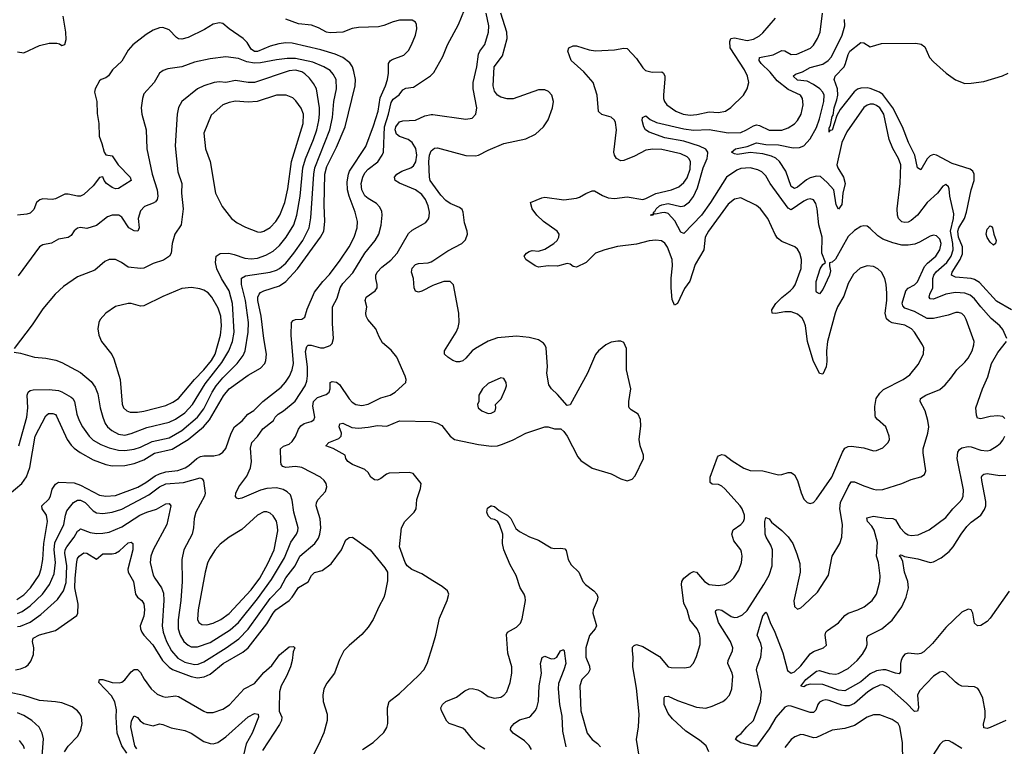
# Model space of a CAD drawing. Header units: inches. Extents: x 1649636 to 1815363, y 506543 to 641975.
# Tile 408 of 656: x 1727384 to 1733619, y 602986 to 607589. Entities that reach past the tile are written whole.
import ezdxf

# ---------------------------------------------------------------- set-up
doc = ezdxf.new("R2010")
doc.units = ezdxf.units.IN
doc.header["$MEASUREMENT"] = 0
doc.layers.add('B7620', color=7, linetype='Continuous')
doc.layers.add('B7630', color=7, linetype='Continuous')

msp = doc.modelspace()

# ---------------------------------------------------------------- linework, layer by layer
at = {"layer": 'B7620', "color": 5}
for points, elevation in [([(1727316.9, 604583.2), (1727398.6, 604650), (1727428, 604692), (1727449, 604751), (1727481.2, 604950), (1727550, 605079.6), (1727566.9, 605093.1), (1727593.7, 605093.7), (1727610, 605087.1), (1727617.7, 605077.7), (1727684.2, 604930), (1727710, 604892.9), (1727730, 604873.5), (1727767.1, 604847.1), (1727850, 604801), (1727930, 604771.3), (1727970, 604763.4), (1728050, 604764.5), (1728110, 604777), (1728170, 604800.5), (1728237.4, 604842.6), (1728350, 604867.1), (1728450.4, 604930), (1728547.3, 605010), (1728586.4, 605053.6), (1728674.1, 605205.9), (1728710, 605250.1), (1728830, 605337.4), (1728910, 605381.2), (1728935.9, 605410), (1728942.8, 605430), (1728946.4, 605470), (1728929.5, 605569.5), (1728913.3, 605710), (1728892.8, 605810), (1728892.4, 605830), (1728900.3, 605850), (1728910, 605860.7), (1728929.9, 605870.1), (1729030, 605902), (1729070, 605930.1), (1729143.9, 606010), (1729289.9, 606210), (1729309.4, 606250), (1729317.3, 606310), (1729313.2, 606413.2), (1729316.1, 606610), (1729330, 606657.7), (1729390, 606780.2), (1729445.4, 606910), (1729509, 607170), (1729510.4, 607210), (1729500.4, 607260.4), (1729490.6, 607290.6), (1729474.4, 607314.4), (1729430, 607348.3), (1729382, 607370), (1729290, 607398), (1729110, 607440.6), (1729070, 607441.7), (1729024.5, 607435.5), (1728970, 607419.9), (1728890, 607387.4), (1728870, 607387.6), (1728850, 607402.2), (1728823.7, 607443.7), (1728798.2, 607470), (1728711.5, 607530), (1728670, 607564.5), (1728650, 607569.5), (1728610, 607559.6), (1728553.7, 607526.3), (1728450, 607475.7), (1728410, 607465), (1728390, 607468), (1728376.5, 607476.5), (1728330, 607523.9), (1728290, 607538), (1728270, 607536.4), (1728230, 607521.2), (1728184.5, 607495.5), (1728100.9, 607430), (1728070, 607396.3), (1728030, 607325.4), (1727971.6, 607270), (1727946.5, 607233.5), (1727930, 607220.5), (1727901, 607210), (1727890, 607201.2), (1727862.8, 607150), (1727858, 607130), (1727872, 607070), (1727874.7, 606994.7), (1727884.9, 606930), (1727887.4, 606850), (1727904.8, 606804.8), (1727918.7, 606750), (1727930, 606733), (1727970, 606725.2), (1728006.6, 606670), (1728083.9, 606590), (1728090.2, 606569.8), (1728010, 606519.7), (1727990, 606517.8), (1727970, 606524.8), (1727933.8, 606550), (1727918.5, 606570), (1727910, 606592.3), (1727890, 606589.6), (1727850, 606535.6), (1727790, 606481.8), (1727770, 606470.6), (1727750, 606470.6), (1727690, 606483.7), (1727670, 606482.3), (1727610, 606453.5), (1727590, 606449.7), (1727530, 606453.7), (1727511.6, 606448.4), (1727490.4, 606430), (1727472.8, 606387.2), (1727450, 606363.5), (1727430, 606356.4), (1727370.3, 606349.7)], 720), ([(1727364.9, 603915.1), (1727410, 603944.8), (1727453.1, 603990), (1727506.8, 604070), (1727520.1, 604110), (1727531.3, 604168.7), (1727537.7, 604270), (1727559.6, 604410), (1727553.1, 604450), (1727526.5, 604490), (1727525, 604510), (1727568.2, 604551.8), (1727578.2, 604570), (1727590, 604614.3), (1727610, 604647.2), (1727630, 604658.4), (1727730, 604655.6), (1727770, 604640.7), (1727890, 604577.5), (1727930, 604570.1), (1727990, 604574.5), (1728131.8, 604628.2), (1728182.7, 604657.3), (1728241.1, 604698.9), (1728270, 604712.7), (1728310, 604723.5), (1728386.4, 604733.6), (1728430.9, 604749.1), (1728455.9, 604764.1), (1728506.1, 604810), (1728530, 604821.1), (1728550, 604825.7), (1728613.7, 604826.3), (1728650, 604835), (1728671, 604849), (1728690, 604871.7), (1728722.7, 604970), (1728743.7, 605010), (1728793.3, 605046.7), (1728828.1, 605090), (1728866.3, 605113.7), (1728923.2, 605170), (1729039.1, 605260.9), (1729068.1, 605291.9), (1729093, 605330), (1729110.4, 605370), (1729118.5, 605410), (1729103, 605590), (1729105.7, 605670), (1729116.8, 605683.2), (1729131.2, 605688.8), (1729170, 605691), (1729190, 605704.6), (1729205, 605755), (1729250, 605863.1), (1729303.2, 605930), (1729345.5, 605974.5), (1729413.7, 606066.3), (1729470.4, 606150), (1729502.9, 606210), (1729521.9, 606270), (1729522.2, 606310), (1729507.9, 606370), (1729469.5, 606470), (1729459.2, 606510), (1729457.7, 606562.3), (1729465.3, 606610), (1729473.6, 606630), (1729575.1, 606784.9), (1729624.4, 606915.6), (1729654.3, 607010), (1729667.1, 607092.9), (1729701.6, 607170), (1729713.8, 607210), (1729719.6, 607250), (1729718.7, 607310), (1729730, 607327.9), (1729743.4, 607336.6), (1729816.4, 607363.6), (1729845.8, 607394.2), (1729866, 607430), (1729889.7, 607490), (1729899.7, 607530), (1729897.7, 607557.7), (1729890, 607572.7), (1729870, 607585.1), (1729790, 607584.5), (1729750, 607575.8), (1729690, 607550.8), (1729656.3, 607543.7), (1729530, 607539.5), (1729490, 607532.6), (1729430, 607509.1), (1729350, 607506.2), (1729327.3, 607510), (1729277.3, 607537.3), (1729233, 607553), (1729150, 607561.4), (1729070, 607590.8)], 680), ([(1727370, 607384.2), (1727410, 607379.6), (1727510, 607425.2), (1727570, 607440.3), (1727619.9, 607439.9), (1727635.9, 607435.9), (1727650, 607426), (1727670, 607432), (1727677.5, 607462.5), (1727675.6, 607510), (1727658.5, 607610)], 720), ([(1727379.3, 604890), (1727428.6, 605070), (1727434.8, 605130), (1727431.4, 605210), (1727437.6, 605230), (1727450, 605240.7), (1727470, 605245), (1727570, 605246.7), (1727630, 605239.4), (1727651.6, 605231.6), (1727710, 605197.5), (1727719.6, 605190), (1727730.1, 605170.1), (1727745.7, 605090), (1727760.2, 605050), (1727781.5, 605010), (1727823.2, 604950), (1727850, 604924.8), (1727898.5, 604898.5), (1727950, 604876.4), (1728010, 604861.9), (1728050, 604860.1), (1728110, 604867.7), (1728150, 604881.6), (1728222.7, 604917.3), (1728330, 604940.1), (1728410, 604986.6), (1728510, 605070.1), (1728550, 605122.6), (1728603.6, 605230), (1728628.7, 605270), (1728670, 605320.4), (1728761.1, 605410), (1728798.4, 605461.6), (1728812.8, 605490), (1728830.4, 605609.6), (1728833.5, 605670), (1728814, 605810), (1728789.3, 605910.7), (1728788.8, 605951.2), (1728813.2, 605966.8), (1728970, 605990.1), (1729010, 606001.5), (1729030, 606012.5), (1729070, 606046.9), (1729120.4, 606110), (1729176.2, 606190), (1729216.4, 606270), (1729227.5, 606332.5), (1729246, 606610), (1729252.4, 606650), (1729348.7, 606890), (1729365.6, 606970), (1729373.2, 607070), (1729391, 607150), (1729388.4, 607210), (1729370, 607243.5), (1729350, 607265.7), (1729309.8, 607290), (1729239.5, 607319.5), (1729130, 607342.6), (1729077.1, 607342.9), (1729010, 607334.6), (1728910, 607314.4), (1728870, 607313.2), (1728822.4, 607322.4), (1728770, 607342.7), (1728690, 607352.2), (1728590, 607341), (1728490, 607318.6), (1728410, 607289), (1728322, 607278), (1728292.5, 607267.5), (1728270.4, 607250), (1728236.5, 607190), (1728170, 607119.5), (1728160.9, 607090), (1728154.3, 607030), (1728158.3, 606990), (1728184, 606890), (1728188.2, 606770), (1728222.6, 606610), (1728254.4, 606510), (1728258.4, 606470), (1728254, 606450), (1728244.3, 606435.7), (1728230, 606425.7), (1728174.8, 606405.2), (1728150, 606378.7), (1728135.2, 606330), (1728140.7, 606270), (1728132, 606250), (1728110, 606250.7), (1728075.1, 606270), (1728030, 606338), (1728011.5, 606350), (1727970, 606350.9), (1727941, 606339), (1727870, 606284.2), (1727810, 606266.2), (1727770, 606272.4), (1727750, 606268), (1727729.3, 606250.7), (1727710, 606221.6), (1727690, 606209.6), (1727630, 606198), (1727586.4, 606173.6), (1727530, 606161.6), (1727510, 606149.9), (1727374.2, 605965.8)], 740), ([(1727350, 605482), (1727390, 605476), (1727478, 605450), (1727550, 605444), (1727612.3, 605432.3), (1727650, 605416.9), (1727770, 605353.8), (1727837.5, 605297.5), (1727861.9, 605261.9), (1727877.9, 605217.9), (1727892.8, 605130), (1727910.1, 605070.1), (1727926.3, 605030), (1727940.2, 605010), (1727966.9, 604986.8), (1728010, 604963.3), (1728050, 604957.6), (1728090, 604966.4), (1728190, 605005), (1728330, 605038.2), (1728370, 605057.1), (1728430, 605098.5), (1728479, 605150), (1728558.7, 605281.3), (1728663.1, 605416.9), (1728708.5, 605491.5), (1728732.2, 605550), (1728741.5, 605610), (1728730.8, 605790), (1728710.4, 605870), (1728661.2, 605950), (1728631.5, 606010), (1728623.7, 606050), (1728628.5, 606091.5), (1728652.7, 606107.3), (1728708.8, 606108.8), (1728742.1, 606102.1), (1728810, 606078.8), (1728850, 606073.1), (1728890, 606078.8), (1728942.8, 606097.2), (1728990, 606122.3), (1729030, 606157.5), (1729071.8, 606210), (1729119.3, 606290), (1729138.7, 606350), (1729160.9, 606470), (1729177.8, 606650), (1729193.8, 606706.2), (1729245.4, 606830), (1729265.1, 606890), (1729279.3, 606950), (1729283.4, 606990), (1729282.5, 607030), (1729264.1, 607150), (1729245.1, 607185.1), (1729219, 607219), (1729190, 607246), (1729170, 607257.5), (1729130, 607269.4), (1729090, 607264.3), (1728870, 607191.6), (1728830, 607190.5), (1728750, 607203.4), (1728690, 607191.6), (1728650, 607194.5), (1728615.5, 607190), (1728550.4, 607170), (1728510.4, 607150), (1728410.4, 607070), (1728390, 607033.2), (1728381.3, 606990), (1728369.4, 606790), (1728385.7, 606625.7), (1728411.4, 606550), (1728407.7, 606490), (1728419.1, 606390), (1728407.2, 606290), (1728367, 606230), (1728350.3, 606170), (1728343.1, 606110), (1728331.8, 606090), (1728295.7, 606064.3), (1728230, 606043.9), (1728170, 606015.1), (1728150, 606012.6), (1728070, 606021.6), (1728029.7, 606049.7), (1727990, 606069.6), (1727950, 606069.6), (1727924, 606056), (1727859.1, 606000.9), (1727750, 605958.9), (1727662.2, 605897.8), (1727608.9, 605850), (1727530, 605756.3), (1727463.5, 605656.5), (1727350, 605506)], 760), ([(1727370, 603828), (1727399.6, 603840.4), (1727450, 603874.8), (1727528.2, 603950), (1727573.6, 604010), (1727601.9, 604078.1), (1727610.8, 604149.3), (1727601.9, 604230), (1727606, 604273.9), (1727664.4, 604390), (1727673.3, 604450), (1727682.9, 604477.1), (1727723.9, 604530), (1727750, 604545.4), (1727770, 604544.6), (1727799.1, 604530), (1727850, 604476.5), (1727870, 604464.3), (1727910, 604460.1), (1727968.8, 604468.8), (1728030, 604488.5), (1728201.7, 604578.3), (1728270, 604629.6), (1728310, 604648.7), (1728422.2, 604657.8), (1728526.5, 604686.5), (1728540.2, 604680.2), (1728548.2, 604668.2), (1728557.7, 604590), (1728554, 604570), (1728499.7, 604470), (1728489.3, 604430), (1728484.5, 604370), (1728475.9, 604330), (1728423.2, 604230), (1728411, 604170), (1728413.4, 604030), (1728403.8, 603910), (1728387.3, 603787.3), (1728388, 603730), (1728400.4, 603690), (1728424.1, 603650), (1728450, 603625.9), (1728470, 603616.6), (1728510, 603615.8), (1728590, 603643.1), (1728716.9, 603723.1), (1728769.9, 603770), (1728890, 603920.4), (1728978.5, 604041.6), (1729060.6, 604179.4), (1729101.7, 604278.3), (1729137.7, 604330), (1729146.3, 604350), (1729147.4, 604370), (1729119.2, 604470), (1729110, 604545.2), (1729098, 604578), (1729078.6, 604598.6), (1729052.2, 604612.2), (1729010, 604623.4), (1728950, 604619.5), (1728910, 604607.6), (1728790, 604558), (1728770, 604554.5), (1728758.6, 604558.6), (1728750, 604568.7), (1728751.8, 604590), (1728771.3, 604630), (1728821.9, 604698.1), (1728846.6, 604750), (1728851.7, 604790), (1728844.6, 604875.4), (1728855.1, 604910), (1728890, 604948), (1728923.5, 604996.5), (1728990.5, 605049.5), (1729002.2, 605070), (1729021.5, 605090), (1729054.2, 605110), (1729127.8, 605172.2), (1729192.5, 605270), (1729202.2, 605297.8), (1729207, 605333), (1729205.8, 605390), (1729193.1, 605486.9), (1729202.5, 605517.5), (1729210, 605526.3), (1729230, 605527.5), (1729289.8, 605510.2), (1729310, 605510.2), (1729350, 605524.2), (1729362.3, 605537.7), (1729371, 605570), (1729364, 605664), (1729365.3, 605770), (1729394.4, 605825.6), (1729413.3, 605890), (1729430, 605916.6), (1729494.5, 605985.5), (1729569, 606110), (1729634.2, 606190), (1729658.2, 606230), (1729673.9, 606286.1), (1729679.8, 606350), (1729676.5, 606376.5), (1729662.9, 606402.9), (1729643.7, 606423.7), (1729590, 606455.9), (1729570, 606472.9), (1729550.5, 606510), (1729547.3, 606550), (1729556.9, 606590), (1729570, 606617.6), (1729590, 606641.4), (1729652.2, 606687.8), (1729679.4, 606730), (1729687.2, 606750), (1729693.9, 606910), (1729719.6, 606990), (1729736.2, 607063.8), (1729750, 607084.3), (1729786.7, 607113.2), (1729810, 607143.2), (1729830, 607154.2), (1729878, 607162), (1729986.5, 607233.5), (1730000, 607247)], 660), ([(1727370, 603744.6), (1727390, 603747.8), (1727450, 603772.6), (1727518.1, 603821.9), (1727623.1, 603916.9), (1727661.3, 603970), (1727677.3, 604022.7), (1727683.1, 604130), (1727670.3, 604210), (1727671.2, 604230), (1727681.5, 604250), (1727729.9, 604310.1), (1727750, 604348.1), (1727761.9, 604358.1), (1727770, 604363.2), (1727830, 604340.1), (1727870, 604334.2), (1727910, 604335.1), (1727950, 604343), (1728030, 604375.6), (1728144.2, 604450), (1728190, 604470.1), (1728251.2, 604488.8), (1728310, 604522.8), (1728330, 604524.2), (1728341.5, 604510), (1728315, 604390), (1728229.1, 604230.9), (1728214.2, 604190), (1728210.2, 604150), (1728230.2, 604070), (1728239.2, 604050), (1728281.8, 603990), (1728295, 603955), (1728296.8, 603910), (1728286.5, 603750), (1728292.1, 603710), (1728313, 603650), (1728345.5, 603590), (1728385.1, 603545.1), (1728430, 603519), (1728490, 603504.5), (1728514.1, 603505.9), (1728550, 603520.1), (1728690.6, 603610), (1728772.4, 603667.6), (1728831.5, 603728.5), (1728970, 603922.6), (1729035.5, 603990), (1729070, 604054), (1729128.2, 604130), (1729159.1, 604190), (1729252.5, 604270), (1729276, 604304), (1729284.9, 604330), (1729290.6, 604370), (1729286.2, 604426.2), (1729262, 604510), (1729263.7, 604530), (1729273.5, 604550), (1729319.6, 604600.4), (1729328.3, 604630), (1729324.4, 604650), (1729312.4, 604670), (1729289.7, 604690), (1729171.3, 604751.3), (1729130, 604758.2), (1729070, 604751.6), (1729050, 604757.7), (1729040.8, 604770), (1729036.8, 604790), (1729035.1, 604870), (1729053.8, 604886.2), (1729090, 604899.7), (1729110, 604917.3), (1729130, 604947.4), (1729150, 604995.3), (1729164, 605016), (1729186.3, 605030), (1729230, 605043.2), (1729246.1, 605053.9), (1729252.3, 605070), (1729240.8, 605140.8), (1729244.3, 605170), (1729270, 605195.7), (1729325.3, 605214.7), (1729344.4, 605230), (1729350.7, 605250.7), (1729349.8, 605290.2), (1729362.4, 605297.6), (1729390, 605293.2), (1729410, 605278.2), (1729470, 605187.1), (1729490, 605165.4), (1729512.1, 605152.1), (1729550, 605145.7), (1729590, 605152.5), (1729670, 605192.4), (1729730, 605210.3), (1729760.9, 605230), (1729829.3, 605290.7), (1729832, 605310), (1729825.1, 605330), (1729771.3, 605451.3), (1729735.9, 605495.9), (1729682.3, 605542.3), (1729660.4, 605580.4), (1729639.7, 605630), (1729589, 605689), (1729577.7, 605710), (1729576, 605730), (1729582.2, 605770), (1729571.1, 605810), (1729578.9, 605830), (1729635.1, 605870), (1729648.4, 605890), (1729648.4, 605911.5), (1729639.8, 605950), (1729640.3, 605970), (1729648.1, 605990), (1729678.2, 606021.8), (1729733.8, 606066.1), (1729775, 606110), (1729846, 606234), (1729870, 606254.9), (1729956.3, 606303.7), (1729973.5, 606326.5), (1729977.6, 606342.4), (1729978.8, 606370), (1729971.4, 606410), (1729953.4, 606450), (1729930, 606481.5), (1729890, 606511), (1729790, 606553.3), (1729762.6, 606570), (1729758, 606590), (1729772.1, 606610), (1729803.5, 606630), (1729861.7, 606650), (1729877.6, 606662.4), (1729892.1, 606687.9), (1729898.7, 606730), (1729892.4, 606772.4), (1729869.1, 606810), (1729845, 606830), (1729788.6, 606848.6), (1729770, 606863.2), (1729762.6, 606890), (1729766.1, 606910), (1729790, 606940.7), (1729810, 606948.2), (1729890, 606951.3), (1729950, 606980.2), (1729990, 606988.5), (1730000, 606987.1)], 640), ([(1730000, 606546.8), (1729983.2, 606570), (1729978.6, 606590), (1729975.4, 606690), (1729980.2, 606730), (1729990, 606757.4), (1730000, 606766.3)], 620), ([(1730000, 605904.6), (1729930, 605868.2), (1729910, 605863.5), (1729890, 605868), (1729881.7, 605890), (1729877.4, 605950), (1729866, 605990), (1729870, 606015.5), (1729890, 606037.7), (1729910, 606044.4), (1729970, 606047.8), (1729990, 606054.6), (1730000, 606061.1)], 620), ([(1730000, 604035.1), (1729930, 604077.7), (1729866.4, 604106.4), (1729837.6, 604130), (1729824.2, 604150), (1729789.8, 604249.8), (1729801.3, 604370), (1729822.9, 604410), (1729882, 604470), (1729894, 604490), (1729899.7, 604550), (1729921.4, 604618.6), (1729925.6, 604650), (1729874.9, 604714.9), (1729850, 604720.7), (1729724, 604716), (1729707.2, 604710), (1729670, 604681.8), (1729650, 604672.8), (1729630, 604673.3), (1729608.5, 604690), (1729590, 604720.7), (1729570, 604738.9), (1729491.5, 604771.5), (1729462.9, 604790), (1729449.6, 604810), (1729444.5, 604830), (1729370, 604872.4), (1729322.7, 604890), (1729340.9, 604910), (1729404.4, 604935.6), (1729419.8, 604950), (1729422.6, 604970), (1729407.9, 605010), (1729411.3, 605028.7), (1729430, 605032), (1729486.4, 605006.4), (1729530, 605001.3), (1729590, 605006.7), (1729650, 605018.2), (1729710, 605014.7), (1729790, 605048.5), (1729990, 605044.3), (1730000, 605041.7)], 620), ([(1727358, 603470), (1727390, 603475.9), (1727421.1, 603490), (1727437.7, 603502.3), (1727455.3, 603524.7), (1727472.4, 603567.6), (1727473.8, 603610), (1727464.1, 603650), (1727469.8, 603670), (1727510, 603691.3), (1727610, 603718.5), (1727745.3, 603814.7), (1727752.8, 603830), (1727754, 603886), (1727733.7, 603990), (1727734.4, 604050), (1727745, 604155), (1727750, 604176), (1727760.3, 604190), (1727790, 604211.1), (1727810, 604210.2), (1727870, 604170.4), (1727910, 604204.2), (1727970, 604204.3), (1727990.8, 604209.2), (1728015.9, 604224.1), (1728070, 604274.2), (1728090, 604278.3), (1728101.3, 604270), (1728101.3, 604230), (1728068, 604108), (1728070.9, 604090), (1728105, 604030), (1728118.3, 603950), (1728130, 603930.3), (1728157.7, 603910), (1728169.4, 603889.4), (1728173.9, 603850), (1728171, 603810), (1728147.2, 603750), (1728148.1, 603730), (1728157.2, 603710), (1728170.2, 603690), (1728228.1, 603628.1), (1728288.6, 603530), (1728330, 603486.4), (1728352.3, 603472.3), (1728470, 603427.3), (1728510, 603419.5), (1728553.2, 603426.8), (1728590, 603442.7), (1728673.2, 603510), (1728796.9, 603583.1), (1728830, 603608.9), (1728950, 603762.8), (1728988.7, 603830), (1729005.7, 603850), (1729090.7, 603910), (1729109.5, 603930.5), (1729148.9, 603991.1), (1729210, 604028.3), (1729231.6, 604068.4), (1729250, 604086.4), (1729300, 604100), (1729357.3, 604142.7), (1729421.5, 604230), (1729450, 604294), (1729459.1, 604300.9), (1729470, 604307.7), (1729490.7, 604310), (1729604, 604230), (1729697.4, 604117.4), (1729712.9, 604090), (1729713.7, 604033.7), (1729696.9, 603950), (1729690.8, 603929.2), (1729657.6, 603870), (1729623.2, 603790), (1729590, 603740.4), (1729550, 603693.7), (1729470, 603625.4), (1729437.4, 603590), (1729410, 603535.1), (1729377.7, 603450), (1729330, 603386), (1729309.1, 603350), (1729302.8, 603310), (1729305.2, 603270), (1729330.2, 603190), (1729332.2, 603150), (1729309.3, 603070.7), (1729279.4, 603000.6), (1729241.6, 602930)], 620), ([(1728061.7, 602941.7), (1728031.2, 602990), (1728000.5, 603070), (1727994.4, 603170), (1727996.2, 603216.2), (1727986.7, 603266.7), (1727965.8, 603305.8), (1727885.6, 603390), (1727889.4, 603410), (1727910, 603408.9), (1727969.6, 603389.6), (1728013, 603387), (1728030, 603391.9), (1728050, 603407.1), (1728090, 603457.6), (1728110, 603473.5), (1728130, 603471.6), (1728150, 603452.6), (1728171.6, 603411.6), (1728217.3, 603350), (1728255.6, 603315.6), (1728290, 603300.7), (1728310, 603298), (1728370, 603305.9), (1728390, 603301.2), (1728550, 603209.4), (1728570, 603201), (1728610, 603200.2), (1728670, 603222), (1728711.7, 603248.3), (1728806.3, 603350), (1728870, 603384.3), (1728930, 603453.2), (1728981.6, 603498.4), (1729030, 603565.8), (1729090, 603615.5), (1729118.5, 603618.5), (1729126, 603610), (1729116.4, 603583.6), (1729109.3, 603529.3), (1729098.7, 603490), (1729072.9, 603430), (1729039.2, 603370), (1729029.1, 603330), (1729026.4, 603226.4), (1729028.1, 603208.1), (1729043.2, 603170), (1729042.1, 603150), (1729030, 603123.2), (1728921.4, 602958.6)], 580), ([(1729554.3, 602965.7), (1729623.5, 603010), (1729690, 603073.4), (1729710, 603106), (1729716.2, 603130), (1729712.7, 603230), (1729723.5, 603270), (1729790, 603321.3), (1729910, 603434), (1729942.6, 603470), (1729963.9, 603510), (1730000, 603625.3)], 620), ([(1727667.4, 602950), (1727690, 602987.9), (1727752.3, 603050), (1727771.9, 603090), (1727778.7, 603130), (1727775.3, 603170), (1727767.3, 603190), (1727751.1, 603211.1), (1727716.7, 603236.7), (1727650, 603260.4), (1727610, 603268.2), (1727510, 603275.9), (1727410, 603308), (1727310, 603327.9)], 620), ([(1727521.2, 602870), (1727534, 603034), (1727527, 603070), (1727506.5, 603106.5), (1727461.7, 603150), (1727410, 603181.8), (1727370, 603198.3)], 640), ([(1728126.2, 602970), (1728113.6, 602990), (1728087.4, 603110), (1728091.7, 603148.3), (1728110, 603178.4), (1728130, 603168.7), (1728146.7, 603146.7), (1728170, 603130.2), (1728230, 603116.4), (1728270, 603127.3), (1728290, 603124.9), (1728344, 603104), (1728430, 603087), (1728470, 603069), (1728550, 603016.9), (1728590, 603003.2), (1728610, 603001.5), (1728638.4, 603010), (1728690, 603046.7), (1728830, 603171.8), (1728870, 603192.8), (1728894, 603190), (1728896.5, 603170), (1728856.4, 603070), (1728819, 603001), (1728801.6, 602930)], 560), ([(1727413.6, 602970), (1727407.4, 602990), (1727382.5, 603022.5)], 660)]:
    msp.add_lwpolyline(points, dxfattribs=dict(at, elevation=elevation))
for points, elevation in [([(1729071.4, 607111.4), (1729010, 607110.6), (1728888.9, 607071.1), (1728830, 607066.3), (1728750, 607072.6), (1728710, 607065), (1728670.4, 607050), (1728596.2, 606983.8), (1728551.1, 606870), (1728560.7, 606770), (1728589.2, 606690), (1728624.9, 606490), (1728665.3, 606405.3), (1728725.3, 606330), (1728761.9, 606301.8), (1728814.8, 606274.8), (1728890, 606244.7), (1728910, 606243.6), (1728930, 606249.2), (1728970, 606271.8), (1729007, 606310), (1729031.1, 606350), (1729063.4, 606430), (1729082.7, 606517.3), (1729105.7, 606690), (1729179.6, 606930), (1729180.8, 606990), (1729167.1, 607027.1), (1729133.6, 607073.6), (1729113.4, 607093.4)], 780), ([(1728472.5, 605892.5), (1728410, 605885.8), (1728290, 605835.1), (1728170, 605775.1), (1728150, 605774.4), (1728090, 605790.6), (1728070, 605791.5), (1727990, 605771.1), (1727930.4, 605730), (1727894, 605690), (1727885.3, 605670), (1727878.7, 605630), (1727885.7, 605590), (1727902.6, 605550), (1727967.3, 605467.3), (1727980.2, 605440.2), (1728021, 605310), (1728033.7, 605153.7), (1728042, 605130), (1728062.4, 605110), (1728082.9, 605102.9), (1728130, 605102.4), (1728170, 605109.5), (1728310, 605143.9), (1728354.8, 605165.2), (1728390, 605189.4), (1728491, 605310), (1728551.1, 605370), (1728598.1, 605430), (1728621, 605470), (1728656, 605590), (1728661.4, 605650), (1728657.5, 605710), (1728641.3, 605761.3), (1728600.7, 605830), (1728577.6, 605857.6), (1728550, 605875.1), (1728524.1, 605884.1)], 780), ([(1728950, 604470.7), (1728930, 604470.6), (1728890.2, 604450), (1728790, 604360.3), (1728709.6, 604310.5), (1728654.6, 604265.4), (1728622.4, 604230), (1728586.7, 604173.3), (1728574.4, 604145.6), (1728559.3, 604090), (1728514.6, 603850), (1728510.2, 603790.2), (1728518.3, 603770), (1728536.7, 603756.7), (1728570, 603755.8), (1728610, 603766.9), (1728658.8, 603790), (1728710, 603827.8), (1728850, 603977.1), (1728905, 604050), (1728956.1, 604143.9), (1728996.3, 604230), (1729017.8, 604350), (1729017.4, 604377.4), (1729010, 604411.6), (1728990, 604445.7), (1728970, 604463.1)], 680)]:
    msp.add_lwpolyline(points, close=True, dxfattribs=dict(at, elevation=elevation))
at = {"layer": 'B7630', "color": 5}
for points, elevation in [([(1730000, 607247), (1730006.5, 607253.5), (1730064.4, 607355.6), (1730093.7, 607430), (1730162.8, 607557.2), (1730201.6, 607650)], 660), ([(1730000, 606987.1), (1730210, 606957.4), (1730250, 606964.4), (1730273, 606990), (1730278, 607030), (1730255.8, 607150), (1730255.6, 607190), (1730279.3, 607290), (1730289.4, 607370.6), (1730297.3, 607390), (1730330, 607431.8), (1730352.5, 607510), (1730355.3, 607550), (1730337.6, 607630)], 640), ([(1730000, 606766.3), (1730010, 606775.3), (1730030, 606777.3), (1730210, 606728.1), (1730270, 606725.2), (1730290.5, 606729.4), (1730350, 606762.6), (1730450, 606804.4), (1730590, 606834.7), (1730650, 606863.6), (1730701, 606910), (1730730, 606954.4), (1730758.2, 607030), (1730764.4, 607070), (1730753.8, 607110), (1730733.2, 607133.2), (1730710, 607144.8), (1730670, 607144.4), (1730510, 607087.1), (1730470, 607086.3), (1730430, 607098.2), (1730409.9, 607109.9), (1730390, 607136.3), (1730381.5, 607170), (1730388.1, 607290), (1730441.2, 607358.8), (1730471.7, 607470), (1730468.3, 607510), (1730429.9, 607629.9)], 620), ([(1731748.2, 602950), (1731730.7, 602990), (1731690, 603025.4), (1731601.8, 603081.8), (1731519, 603159), (1731490, 603193), (1731466.3, 603250), (1731466.1, 603293.9), (1731470, 603300.5), (1731490, 603304), (1731550, 603275.2), (1731670, 603232.9), (1731730, 603227.3), (1731770, 603239.7), (1731836.2, 603270), (1731856.4, 603283.6), (1731878.3, 603310), (1731893.3, 603350), (1731899.8, 603430), (1731895.5, 603450), (1731867.7, 603510), (1731869.8, 603530), (1731898.2, 603590), (1731899.8, 603610), (1731885.7, 603650), (1731809, 603770), (1731790, 603836), (1731793.3, 603846.7), (1731799.3, 603850), (1731810, 603852.1), (1731830, 603847.3), (1731890, 603808.4), (1731910, 603802.2), (1731930, 603803.5), (1731962, 603818), (1731990, 603846.5), (1732096.3, 604010), (1732129.8, 604070), (1732148.2, 604130), (1732150.5, 604230), (1732140.6, 604260.6), (1732110.8, 604310), (1732104.4, 604330), (1732103.5, 604410), (1732110, 604434.8), (1732130, 604427.7), (1732145.5, 604405.5), (1732210, 604353.7), (1732250, 604312), (1732279.1, 604270), (1732305.7, 604205.7), (1732323.7, 604143.7), (1732326.3, 604090), (1732287.4, 603907.4), (1732290.6, 603870.6), (1732310, 603854.8), (1732330, 603863), (1732350, 603879.3), (1732437.2, 603962.8), (1732506.6, 604070), (1732528.4, 604190), (1732577.7, 604270), (1732590.9, 604310), (1732594.2, 604390), (1732578.4, 604490), (1732580.9, 604530), (1732630, 604630.4), (1732650, 604660.3), (1732670, 604662), (1732730, 604635), (1732790, 604615.2), (1732810, 604611.3), (1732850, 604613.2), (1732970, 604650.3), (1733030, 604675.6), (1733090, 604693.4), (1733113, 604707), (1733122, 604730), (1733105.5, 604845.5), (1733106.4, 604870), (1733135.1, 604970), (1733140.9, 605010), (1733135.8, 605050), (1733118.2, 605110), (1733086.3, 605170), (1733087.8, 605190), (1733122, 605210), (1733210, 605245.4), (1733244.2, 605275.8), (1733281.7, 605318.3), (1733317.7, 605370), (1733370, 605419), (1733390, 605444.2), (1733415, 605490), (1733427.2, 605530), (1733428, 605550), (1733378.4, 605690), (1733367.1, 605710), (1733350, 605727.1), (1733330, 605734.8), (1733312.9, 605732.9), (1733263.4, 605716.6), (1733170, 605695.3), (1733130, 605695.3), (1733050, 605739.4), (1732990, 605761.3), (1732975.7, 605775.7), (1732972, 605792), (1732995, 605870), (1733010, 605888.4), (1733050, 605908.6), (1733070, 605927.1), (1733114, 606026), (1733132.9, 606047.1), (1733185.7, 606090), (1733211.7, 606130), (1733218.4, 606170), (1733210, 606198), (1733190, 606220.4), (1733170, 606222.7), (1733150, 606217.2), (1733081.7, 606178.3), (1733052.8, 606167.2), (1733010, 606159.8), (1732970, 606161), (1732914.3, 606174.3), (1732850, 606197.8), (1732818.7, 606218.7), (1732770, 606266), (1732750, 606279.6), (1732730, 606282.4), (1732710, 606278), (1732670, 606252.3), (1732630, 606216), (1732550, 606070.7), (1732530, 606053.5), (1732512.4, 606047.6), (1732511.6, 606030), (1732518.7, 605998.7), (1732513.1, 605970), (1732470, 605879.7), (1732450, 605852.8), (1732430, 605862), (1732428.1, 605868.1), (1732428.5, 605930), (1732452.3, 606010), (1732470, 606038), (1732487.3, 606050), (1732463.1, 606110), (1732465.2, 606210), (1732444, 606290), (1732435.2, 606390), (1732425, 606425), (1732410, 606446.9), (1732390, 606454.4), (1732370, 606450.6), (1732350, 606439.5), (1732270, 606384.4), (1732250, 606393.8), (1732137, 606550), (1732110, 606599.1), (1732084, 606624), (1732058.5, 606638.5), (1732010, 606650.4), (1731950, 606644.9), (1731925.4, 606634.6), (1731859.1, 606590), (1731759.3, 606430), (1731701.6, 606350), (1731590, 606234.3), (1731570, 606243), (1731533.8, 606313.8), (1731490, 606360.3), (1731470, 606367.3), (1731450, 606365.7), (1731410, 606356.2), (1731400.7, 606359.3), (1731396, 606350), (1731387.2, 606347.2), (1731378, 606350), (1731399.5, 606360.5), (1731397.6, 606370), (1731405.5, 606374.5), (1731414.2, 606390), (1731435.3, 606410), (1731450, 606416.6), (1731490, 606424.5), (1731570, 606404.9), (1731591, 606409), (1731625.9, 606434.1), (1731650, 606469.3), (1731677.1, 606522.9), (1731712.6, 606650), (1731737.2, 606710), (1731742.2, 606742.2), (1731741.5, 606750), (1731728.6, 606768.6), (1731690, 606787.7), (1731590, 606818.6), (1731470, 606841.2), (1731370, 606876.5), (1731347.9, 606890), (1731335.8, 606910), (1731326.6, 606950), (1731329, 606970), (1731350, 606979.5), (1731375.8, 606955.8), (1731417, 606937), (1731590, 606896.6), (1731650.8, 606889.2), (1731750, 606892.7), (1731870, 606872.4), (1731950, 606875), (1731987.1, 606890), (1732030, 606917.1), (1732050, 606922), (1732070, 606917.6), (1732130, 606889.5), (1732210, 606889.4), (1732250, 606902.6), (1732290, 606929.1), (1732310, 606950.3), (1732332.2, 606990), (1732345.3, 607050), (1732341.8, 607090), (1732329.7, 607110), (1732250, 607147.3), (1732180.2, 607200.2), (1732135.7, 607255.7), (1732080.2, 607310), (1732066.4, 607330), (1732069.7, 607350), (1732154.7, 607365.3), (1732210, 607394.4), (1732230, 607390.2), (1732270, 607368.6), (1732306, 607370), (1732391, 607409), (1732410, 607426.3), (1732437.1, 607470), (1732453.8, 607510), (1732468, 607630)], 560), ([(1731314.5, 602870), (1731289.6, 603029.7), (1731303.5, 603110), (1731307.1, 603190), (1731290, 603355.3), (1731266, 603490), (1731268.9, 603550), (1731263.8, 603590), (1731265.6, 603614.4), (1731274.9, 603625.1), (1731290, 603630.2), (1731330, 603617.3), (1731435, 603555), (1731490.8, 603490), (1731510, 603484.4), (1731597.1, 603482.9), (1731630, 603490.4), (1731650, 603513), (1731670, 603554), (1731692.9, 603630), (1731694.2, 603670), (1731690, 603696), (1731674.5, 603730), (1731627.1, 603787.1), (1731610.8, 603850), (1731590.7, 603890.7), (1731575.8, 604010), (1731577.2, 604030), (1731590, 604050.2), (1731630, 604082.4), (1731650, 604092.8), (1731670, 604088.9), (1731720.9, 604030), (1731750, 604011.3), (1731810, 604004.9), (1731850, 604011.5), (1731883.6, 604030), (1731907.3, 604052.7), (1731937.5, 604102.5), (1731954.5, 604150), (1731959.2, 604190), (1731955.9, 604215.9), (1731951.1, 604230), (1731906.7, 604286.8), (1731894.4, 604330), (1731903, 604357), (1731949.8, 604390.2), (1731968.4, 604410), (1731974.6, 604430), (1731973.3, 604450), (1731959.4, 604490), (1731947.2, 604510), (1731850, 604617.6), (1731830, 604634.5), (1731810, 604643.9), (1731770, 604646), (1731756.3, 604656.3), (1731757.1, 604690), (1731803.3, 604816.7), (1731810, 604825.3), (1731830, 604834.3), (1731850, 604830.3), (1731895, 604795.1), (1731970, 604747.5), (1732010, 604732.8), (1732090, 604730.2), (1732190, 604706), (1732210, 604707.2), (1732250, 604720.3), (1732270, 604720.3), (1732290, 604704.9), (1732309.2, 604670), (1732332.1, 604592.1), (1732350, 604550.6), (1732370.3, 604530.3), (1732390, 604524.4), (1732410, 604530.4), (1732430, 604552.4), (1732527.2, 604690), (1732594.6, 604850), (1732610, 604874.3), (1732630, 604884.7), (1732650, 604886.2), (1732730, 604877.6), (1732790, 604858.3), (1732810, 604858.9), (1732850, 604877.1), (1732883.7, 604910), (1732891.6, 604930), (1732889.5, 604950), (1732869.7, 605009.7), (1732815.8, 605055.8), (1732803.6, 605070), (1732800.7, 605080.7), (1732798.5, 605138.5), (1732808.3, 605190), (1732830, 605222.8), (1732854.4, 605245.6), (1732978, 605310), (1733021.6, 605338.4), (1733074.7, 605405.3), (1733108.3, 605470), (1733109.7, 605509.7), (1733100.5, 605530), (1733049.9, 605610), (1733032.2, 605630), (1732990, 605653.9), (1732909.3, 605669.3), (1732890, 605678.5), (1732874.3, 605694.3), (1732864.7, 605730), (1732875, 605810), (1732875.8, 605855.8), (1732871.2, 605911.2), (1732861.8, 605950), (1732841.1, 605990), (1732818.7, 606010), (1732790, 606025.6), (1732750, 606029.8), (1732705.8, 606014.2), (1732664, 605976), (1732630, 605916.9), (1732603.8, 605836.2), (1732563.6, 605770), (1732548.4, 605730), (1732499.5, 605550), (1732493.1, 605490), (1732495.7, 605424.3), (1732490.9, 605390), (1732470, 605342.9), (1732450, 605348), (1732408.1, 605430), (1732373.6, 605550), (1732359.6, 605650), (1732350, 605679.7), (1732338.4, 605698.4), (1732310, 605723.7), (1732270, 605737), (1732230, 605738.1), (1732170, 605726.8), (1732149.6, 605730), (1732147.1, 605750), (1732172, 605790), (1732210, 605828.1), (1732263.1, 605870), (1732283.1, 605890), (1732295.1, 605910), (1732332.5, 606012.5), (1732334.7, 606070), (1732324, 606110), (1732310, 606134), (1732292, 606150), (1732210, 606183.9), (1732184, 606204), (1732167.9, 606227.9), (1732122, 606330), (1732075.8, 606390), (1732050, 606410.9), (1731950, 606459.7), (1731910, 606452.1), (1731870, 606419.1), (1731745.4, 606250), (1731725, 606210), (1731716.8, 606130), (1731662.1, 606037.9), (1731627.5, 605932.5), (1731594.6, 605885.4), (1731550, 605791.3), (1731530, 605780.7), (1731516.6, 605816.6), (1731509, 605890), (1731509.4, 605950.6), (1731518.3, 606030), (1731516, 606070), (1731486.6, 606146.6), (1731470, 606172.1), (1731447.6, 606187.6), (1731412.3, 606192.3), (1731370, 606186.9), (1731290, 606166.3), (1731169.2, 606150.8), (1731089.1, 606130.9), (1731030, 606109.8), (1730970.3, 606050), (1730910, 606020.3), (1730890, 606024.2), (1730870, 606039.3), (1730850, 606044.9), (1730790, 606026.5), (1730730, 606028.6), (1730670, 606021.6), (1730648, 606030), (1730589.4, 606070), (1730579.7, 606090), (1730593.3, 606110), (1730610, 606120.2), (1730630, 606125.5), (1730670, 606121.3), (1730710, 606134.4), (1730766.6, 606170), (1730786.9, 606190), (1730798.9, 606210), (1730800.5, 606230), (1730787.8, 606250), (1730701.3, 606310), (1730659.7, 606350), (1730629.6, 606390), (1730618, 606430), (1730690, 606460.3), (1730710, 606463.6), (1730830, 606448.5), (1730910, 606458), (1730930, 606464.5), (1730970, 606487.9), (1731010, 606503.7), (1731024.1, 606504.1), (1731073.9, 606473.9), (1731110, 606459.6), (1731150, 606456.5), (1731230, 606466.9), (1731330, 606449.4), (1731350, 606455), (1731412.1, 606487.9), (1731512.7, 606510), (1731558.7, 606530), (1731590, 606556.5), (1731610, 606586.3), (1731630, 606642), (1731632.8, 606690), (1731621.5, 606710), (1731610, 606718.9), (1731570, 606739.5), (1731450, 606766.1), (1731392.5, 606767.5), (1731350, 606762.8), (1731276.7, 606723.3), (1731210, 606696.8), (1731190, 606695.3), (1731162.4, 606710), (1731149.8, 606729.8), (1731146.8, 606750), (1731162.4, 606890), (1731157.7, 606937.7), (1731150, 606952.8), (1731130, 606970.9), (1731070, 606988.7), (1731050, 607006), (1731040.9, 607110), (1731015, 607190), (1730957.4, 607257.4), (1730875.6, 607330), (1730855.5, 607390), (1730861.5, 607410), (1730890, 607422), (1730910, 607421.9), (1730990, 607397.1), (1731030, 607391.3), (1731150, 607397.6), (1731210, 607408.7), (1731230, 607406), (1731290, 607343.6), (1731330, 607283.6), (1731347.3, 607267.3), (1731390, 607256.8), (1731450, 607257.6), (1731460.3, 607250), (1731469.2, 607230), (1731470, 607214), (1731460.7, 607110), (1731460.7, 607090), (1731466.9, 607070), (1731482.6, 607050), (1731538.3, 607010), (1731585.5, 606990), (1731630, 606984.1), (1731672.2, 606987.8), (1731750, 607003.8), (1731810, 607001.5), (1731854, 607010), (1731888.5, 607031.5), (1731968, 607110), (1731991.3, 607150), (1732002, 607190), (1731994, 607230), (1731975, 607270), (1731883.4, 607410), (1731880.3, 607450), (1731888, 607470), (1731910, 607472.7), (1731990, 607457.6), (1732030, 607464.3), (1732070, 607487.2), (1732090, 607504.4), (1732170, 607599.1)], 580), ([(1733635.8, 605570), (1733610, 605625.6), (1733591, 605650), (1733535.8, 605695.8), (1733469.6, 605769.6), (1733430, 605821.3), (1733403.1, 605843.1), (1733370, 605856.2), (1733310, 605861), (1733250, 605849.9), (1733170, 605817.8), (1733150, 605821), (1733142.4, 605830), (1733146.9, 605850), (1733167.7, 605890), (1733167.4, 605950), (1733173, 605970), (1733188.1, 605991.9), (1733256, 606050), (1733281.8, 606090), (1733294.6, 606130), (1733293.1, 606170), (1733278.3, 606250), (1733298.3, 606330), (1733299.4, 606359.4), (1733275.3, 606470), (1733270, 606518), (1733266, 606530), (1733250, 606543.7), (1733230, 606534.5), (1733195.8, 606490), (1733130, 606429.7), (1733070.1, 606349.9), (1733030, 606316.2), (1733010, 606306.5), (1732990, 606303.2), (1732970, 606309), (1732950, 606329.7), (1732943.4, 606350), (1732940.2, 606390), (1732959.1, 606550), (1732963.2, 606670), (1732948.2, 606710), (1732913.1, 606773.1), (1732889.4, 606829.4), (1732856.1, 606990), (1732831.2, 607030), (1732810, 607045.5), (1732790, 607052.7), (1732770, 607052.9), (1732750, 607047.1), (1732730, 607032.5), (1732622.8, 606877.2), (1732591, 606810), (1732559.2, 606670), (1732564.6, 606650), (1732600.5, 606590), (1732610.8, 606550), (1732596.2, 606490), (1732590, 606417.2), (1732570, 606387.3), (1732555.4, 606415.4), (1732539.8, 606510), (1732497.9, 606557.9), (1732454.5, 606594.5), (1732430, 606597.8), (1732390, 606586.6), (1732366.6, 606573.4), (1732310, 606527.7), (1732290, 606520.2), (1732270, 606532.4), (1732236.1, 606630), (1732195.2, 606690), (1732171.5, 606711.5), (1732144.4, 606724.4), (1732090, 606739.4), (1732010, 606746.6), (1731930, 606735.1), (1731910, 606738.4), (1731892.7, 606750), (1731916, 606770), (1731990, 606786), (1732050, 606808.7), (1732110, 606798.8), (1732190, 606795.7), (1732282.3, 606777.7), (1732321.3, 606778.7), (1732350, 606790.2), (1732390, 606833.8), (1732430, 606905.2), (1732450, 606960.3), (1732477.4, 607070), (1732477.8, 607110), (1732470.5, 607130), (1732451.3, 607150), (1732410, 607177.3), (1732370, 607198.6), (1732310, 607206.4), (1732281.7, 607230), (1732297.5, 607242.6), (1732340.9, 607259.1), (1732390, 607285.9), (1732470, 607307.7), (1732503.9, 607330), (1732526, 607354), (1732591.6, 607490), (1732609.9, 607550), (1732606.5, 607590)], 540), ([(1733664.7, 605750), (1733570, 605806.2), (1733462.8, 605922.8), (1733430, 605942.2), (1733410, 605948.3), (1733310, 605956.6), (1733285.4, 605970), (1733288.5, 605990), (1733340.3, 606070), (1733354.2, 606105.8), (1733353.5, 606150), (1733330, 606210.7), (1733325.2, 606250), (1733332.1, 606270), (1733367.1, 606330), (1733380.3, 606370), (1733409.4, 606510), (1733427.9, 606570), (1733427.7, 606610), (1733419.8, 606630), (1733402.3, 606642.3), (1733290, 606677.3), (1733190, 606730.5), (1733170, 606733.9), (1733150, 606725.7), (1733130, 606706.6), (1733090, 606637.6), (1733070, 606649.6), (1733052, 606730), (1733012.1, 606810), (1732975.5, 606910), (1732914.1, 607030), (1732850, 607114), (1732828.4, 607130), (1732770, 607152.6), (1732750, 607157), (1732710, 607155.4), (1732690, 607149.2), (1732668.6, 607131.4), (1732580.1, 607019.9), (1732557.7, 606982.3), (1732530, 606889.7), (1732514.4, 606885.6), (1732510, 606875.3), (1732510, 606901), (1732519.2, 606920.8), (1732530, 606976.3), (1732535.8, 606984.2), (1732541.9, 607030), (1732559.7, 607080.3), (1732565.3, 607110), (1732562.7, 607150), (1732542, 607210), (1732543.4, 607216.6), (1732548.6, 607230), (1732604.3, 607290), (1732614.4, 607310), (1732630, 607368.7), (1732642.1, 607390), (1732710, 607443.8), (1732730, 607442.8), (1732770, 607415.8), (1732842.4, 607437.6), (1733058.8, 607438.8), (1733093.7, 607433.7), (1733115.9, 607415.9), (1733146.3, 607350), (1733170, 607320.9), (1733251.7, 607250), (1733310, 607208), (1733370, 607184.2), (1733410, 607185.4), (1733490, 607197.1), (1733606.9, 607233.1), (1733642.9, 607250)], 520), ([(1730000, 606061.1), (1730096.2, 606123.8), (1730183.1, 606170), (1730206.2, 606193.8), (1730219.3, 606230), (1730217.4, 606250), (1730200.9, 606300.9), (1730192.8, 606370), (1730186.2, 606386.2), (1730170, 606399), (1730110, 606423.6), (1730082.9, 606443), (1730050, 606478), (1730000, 606546.8)], 620), ([(1730000, 605041.7), (1730030, 605033.7), (1730057.6, 605017.6), (1730110, 604950.2), (1730138, 604930), (1730290, 604897.5), (1730372.7, 604887.3), (1730409.9, 604890.1), (1730441.2, 604898.8), (1730510, 604926.7), (1730590, 604968.9), (1730710, 605010.4), (1730730.3, 605010.3), (1730770, 604997.3), (1730810, 604996), (1730830, 604981), (1730850, 604950.7), (1730918.7, 604818.7), (1730936.7, 604796.7), (1731010, 604747.4), (1731130, 604712.7), (1731190, 604680.4), (1731230, 604668.4), (1731261.7, 604678.3), (1731281.8, 604698.2), (1731333.5, 604810), (1731335.1, 604830), (1731313.5, 604890), (1731306.6, 604930), (1731316.9, 605016.9), (1731316.1, 605056.1), (1731301.2, 605090), (1731256.6, 605116.6), (1731243.7, 605130), (1731241, 605141), (1731241.3, 605170), (1731254.7, 605250), (1731227.7, 605370), (1731226.3, 605506.3), (1731210, 605542.9), (1731190, 605551.5), (1731172.8, 605552.8), (1731130, 605546.9), (1731096.4, 605530), (1731048.5, 605490), (1731031.4, 605468.6), (1730980.3, 605350), (1730870, 605149.3), (1730850, 605144), (1730790, 605215.1), (1730751.1, 605251.1), (1730735.8, 605275.8), (1730723, 605350), (1730726, 605390), (1730718, 605510), (1730709.7, 605529.7), (1730700.1, 605540.1), (1730670, 605560.5), (1730610, 605575.1), (1730530, 605583.1), (1730410, 605573.8), (1730350, 605553.2), (1730270, 605505.8), (1730250, 605490.9), (1730210, 605443.5), (1730190, 605427.6), (1730170, 605421.5), (1730150, 605422.3), (1730126.6, 605430), (1730095.1, 605450), (1730075.1, 605470), (1730074.5, 605490), (1730147.2, 605610), (1730160.3, 605639.7), (1730167, 605670), (1730164.7, 605730), (1730130.7, 605910), (1730110, 605930.6), (1730070, 605931.2), (1730010, 605909.8), (1730000, 605904.6)], 620), ([(1733622.3, 605062.3), (1733610, 605074.5), (1733578.7, 605078.7), (1733530, 605074.3), (1733470, 605060.7), (1733450, 605065.2), (1733443.6, 605083.6), (1733439.6, 605130), (1733482.2, 605250), (1733514.5, 605325.5), (1733538.3, 605410), (1733578.7, 605481.3), (1733633.3, 605550)], 540), ([(1733630, 603149.8), (1733530, 603104.1), (1733510, 603098.2), (1733490, 603103), (1733487.1, 603127.1), (1733498.5, 603170), (1733498.5, 603210), (1733482.6, 603290), (1733460.5, 603340.5), (1733451.3, 603351.3), (1733430, 603362.9), (1733350, 603367.6), (1733330, 603377.6), (1733310, 603391.8), (1733250, 603451.8), (1733230, 603459.6), (1733210, 603456.3), (1733170, 603431.1), (1733081.6, 603338.4), (1733070.2, 603310), (1733075.3, 603230), (1733070, 603207.8), (1733050, 603206), (1733000, 603260), (1732890, 603357.2), (1732850, 603374.9), (1732830, 603373.8), (1732790, 603354.6), (1732755.6, 603330), (1732670, 603256.4), (1732637.2, 603242.8), (1732610, 603241.6), (1732590, 603246), (1732510, 603276.7), (1732490, 603279.6), (1732470, 603276.8), (1732450, 603265), (1732439.1, 603250), (1732425.9, 603214.1), (1732410, 603199.8), (1732390, 603201), (1732270, 603240.8), (1732250, 603241.9), (1732230, 603234.1), (1732171.7, 603168.3), (1732130, 603097.2), (1732050, 602987.8), (1732030, 602986.3), (1731950, 603008), (1731916, 603030), (1731929.4, 603050), (1731953.8, 603066.2), (1731989.7, 603110), (1732030.4, 603149.6), (1732075.8, 603270), (1732082.2, 603330), (1732050.6, 603470), (1732053.6, 603490), (1732076.7, 603550), (1732083.1, 603610), (1732077.2, 603637.2), (1732053.3, 603690), (1732090, 603812.2), (1732105.1, 603830), (1732110, 603835.3), (1732115.3, 603830), (1732137.1, 603770), (1732166.9, 603710), (1732217.1, 603577.2), (1732247.2, 603467.2), (1732270, 603449.3), (1732290, 603457.7), (1732330, 603495.4), (1732390, 603571.3), (1732410, 603586.4), (1732474, 603610), (1732493.6, 603626.4), (1732484, 603690), (1732489.6, 603710), (1732499.5, 603720.5), (1732570, 603768.9), (1732610, 603815.3), (1732629.8, 603830.2), (1732692.7, 603850), (1732731.6, 603870), (1732782.4, 603910), (1732809.7, 603950), (1732830.7, 604029.3), (1732833.8, 604066.2), (1732821.6, 604150), (1732810.6, 604190.6), (1732817.2, 604277.2), (1732795.2, 604355.2), (1732780.2, 604380.2), (1732752.8, 604410), (1732747.8, 604432.2), (1732790, 604443.8), (1732870, 604430.1), (1732914, 604430), (1732930, 604420.4), (1732960.3, 604370), (1732990, 604337.7), (1733010, 604326.4), (1733030, 604322.2), (1733073.9, 604326.1), (1733143.5, 604356.5), (1733250, 604434.7), (1733294, 604490), (1733334.2, 604530), (1733349.8, 604550), (1733357.8, 604570), (1733360.7, 604610), (1733321.8, 604810), (1733325.8, 604850), (1733334.7, 604865.3), (1733350, 604877.3), (1733390, 604885.2), (1733410, 604882.8), (1733470, 604862.2), (1733510, 604857.3), (1733530, 604862.8), (1733575.1, 604890), (1733594.7, 604905.3), (1733610, 604924.9), (1733622.7, 604950)], 540), ([(1733650, 603968.7), (1733530, 603797.7), (1733510, 603777.2), (1733470, 603751.1), (1733448.7, 603748.7), (1733430, 603766), (1733420.5, 603830), (1733409.7, 603849.7), (1733390, 603854.7), (1733350, 603836.4), (1733250, 603737.7), (1733163.7, 603636.3), (1733110, 603584.5), (1733090, 603573.4), (1733070, 603569.8), (1733010, 603574.9), (1732990, 603568.8), (1732974.3, 603550), (1732966.8, 603530), (1732961.9, 603510), (1732961.3, 603458.7), (1732954.2, 603445.8), (1732930, 603449), (1732869.9, 603469.9), (1732850, 603471), (1732810, 603463.9), (1732770, 603444.5), (1732710, 603395.1), (1732610, 603338.2), (1732570, 603341.8), (1732470, 603377.2), (1732390, 603378.9), (1732367.2, 603372.8), (1732350, 603362.4), (1732330, 603366), (1732362.8, 603410), (1732430, 603461.9), (1732450, 603466.8), (1732510, 603446.9), (1732550, 603443.4), (1732570, 603446.5), (1732630, 603478.4), (1732686.5, 603530), (1732720.5, 603570), (1732745, 603610), (1732749.9, 603630), (1732748.2, 603670), (1732754.6, 603685.4), (1732844.7, 603730), (1732910, 603786), (1732969.8, 603870), (1732996.8, 603930), (1733011.6, 603990), (1733008.5, 604030), (1732988.2, 604090), (1732977.4, 604157.4), (1732964.4, 604184.4), (1732954, 604190), (1732962, 604198), (1732970, 604197.1), (1732988, 604188), (1733072.5, 604172.5), (1733150, 604150.2), (1733170, 604153.8), (1733219.7, 604180.3), (1733270, 604220.2), (1733296.1, 604250), (1733345.4, 604330), (1733382.4, 604377.6), (1733410, 604406.4), (1733469.9, 604450.1), (1733494.4, 604485.6), (1733501.6, 604510), (1733503, 604537), (1733476.7, 604670), (1733474.8, 604690), (1733479.6, 604700.4), (1733489.4, 604710.6), (1733510, 604713.5), (1733590, 604701), (1733630, 604702.4)], 520), ([(1730330, 602968.5), (1730290, 602994.2), (1730254, 603030), (1730207.1, 603087.1), (1730190, 603100.9), (1730102.9, 603130), (1730090, 603144.5), (1730055.6, 603210), (1730052, 603230), (1730060.8, 603250), (1730083.1, 603270), (1730150, 603297.3), (1730203.1, 603336.9), (1730230, 603350.2), (1730250, 603352.7), (1730284.6, 603344.6), (1730311.6, 603331.6), (1730350, 603301.5), (1730390, 603290.3), (1730430, 603297.4), (1730450, 603310.4), (1730468, 603330), (1730490.7, 603390), (1730500.3, 603450), (1730501.6, 603490), (1730476, 603576), (1730466.3, 603693.7), (1730473, 603710), (1730530, 603740.2), (1730555, 603765), (1730566.6, 603793.4), (1730587.2, 603910), (1730586, 603930), (1730578.4, 603950), (1730553.5, 603990), (1730527.6, 604067.6), (1730490, 604135.1), (1730449.8, 604230), (1730441.5, 604270), (1730442.7, 604330), (1730423.1, 604390), (1730410, 604411.8), (1730390, 604423), (1730370, 604426.9), (1730350, 604445.1), (1730342, 604470), (1730346.6, 604493.4), (1730367.3, 604510), (1730374, 604510), (1730390, 604504), (1730420.1, 604480.1), (1730472.8, 604450), (1730493.8, 604430), (1730526.3, 604366.3), (1730550, 604346), (1730613.4, 604313.4), (1730670, 604292.2), (1730750, 604243.6), (1730770, 604238.3), (1730810, 604241.7), (1730836.7, 604236.7), (1730845.7, 604225.7), (1730857.8, 604170), (1730875.7, 604135.7), (1730925, 604090), (1730950.7, 604030.7), (1730967.5, 604010), (1731020.7, 603970), (1731038.2, 603950), (1731044.2, 603930), (1731041.2, 603910), (1731015.7, 603850), (1731014.3, 603830), (1731036.9, 603750), (1731028.9, 603730), (1730991.7, 603688.3), (1730969.2, 603609.2), (1730970.2, 603550), (1730993.3, 603493.3), (1730994.4, 603470), (1730984, 603450), (1730944, 603410), (1730931.3, 603370), (1730936.9, 603210), (1730976.9, 603070), (1731009, 603030), (1731043.6, 603003.6), (1731062.6, 602982.6)], 580), ([(1730000, 603625.3), (1730020.2, 603690), (1730043.1, 603796.9), (1730091.1, 603910), (1730101.6, 603950), (1730094, 603970), (1730059.1, 603999.1), (1730000, 604035.1)], 620), ([(1730625.8, 602965.8), (1730610.4, 602990.4), (1730580.5, 603020.5), (1730508, 603070), (1730491.8, 603090), (1730494, 603106), (1730516.2, 603130), (1730550, 603153.1), (1730609.7, 603170.3), (1730621.7, 603178.3), (1730648.8, 603211.2), (1730658, 603230), (1730670, 603272), (1730672.9, 603370), (1730688.5, 603450), (1730683, 603510), (1730692.1, 603547.9), (1730710, 603556.3), (1730750, 603540.4), (1730770, 603542.4), (1730785.2, 603550), (1730808, 603590), (1730823.2, 603596.8), (1730830, 603597.3), (1730832.9, 603590), (1730841.8, 603510), (1730830.9, 603470), (1730795.8, 603384.3), (1730793.8, 603350), (1730802.6, 603250), (1730816.5, 603176.5), (1730821.6, 603081.6), (1730843.4, 602983.4)], 560), ([(1732977.4, 602890), (1732974.6, 603010), (1732957.7, 603110), (1732946.9, 603130), (1732910, 603156.8), (1732830, 603185.1), (1732790, 603186), (1732750, 603169.7), (1732670, 603118.5), (1732610, 603099.8), (1732530, 603088.7), (1732430, 603041.1), (1732410, 603039.4), (1732350, 603058.2), (1732330, 603059.8), (1732293.4, 603046.6), (1732270, 603028.2), (1732230, 602978.7)], 560), ([(1733350, 602972.1), (1733290, 603009.6), (1733270, 603020.7), (1733250, 603022.9), (1733230, 603015.6), (1733210, 602998.4), (1733140.8, 602890)], 560)]:
    msp.add_lwpolyline(points, dxfattribs=dict(at, elevation=elevation))
for points, elevation in [([(1733550, 606160.7), (1733530, 606179.7), (1733510, 606209.7), (1733504, 606230), (1733510, 606262.4), (1733530, 606282.4), (1733539.2, 606279.2), (1733545.5, 606270), (1733552.2, 606230), (1733567, 606190), (1733564, 606170)], 480), ([(1730430, 605319.5), (1730350, 605283.6), (1730315.8, 605250), (1730292.4, 605210), (1730290.8, 605170), (1730282.8, 605150), (1730288.4, 605130), (1730310.8, 605110), (1730350, 605094.9), (1730370, 605097.1), (1730390, 605106), (1730395.1, 605110), (1730399.3, 605130), (1730397.2, 605150), (1730433.6, 605186.4), (1730460.5, 605250), (1730466, 605270), (1730465.1, 605290), (1730450, 605316)], 640)]:
    msp.add_lwpolyline(points, close=True, dxfattribs=dict(at, elevation=elevation))

doc.saveas('drawing.dxf')
